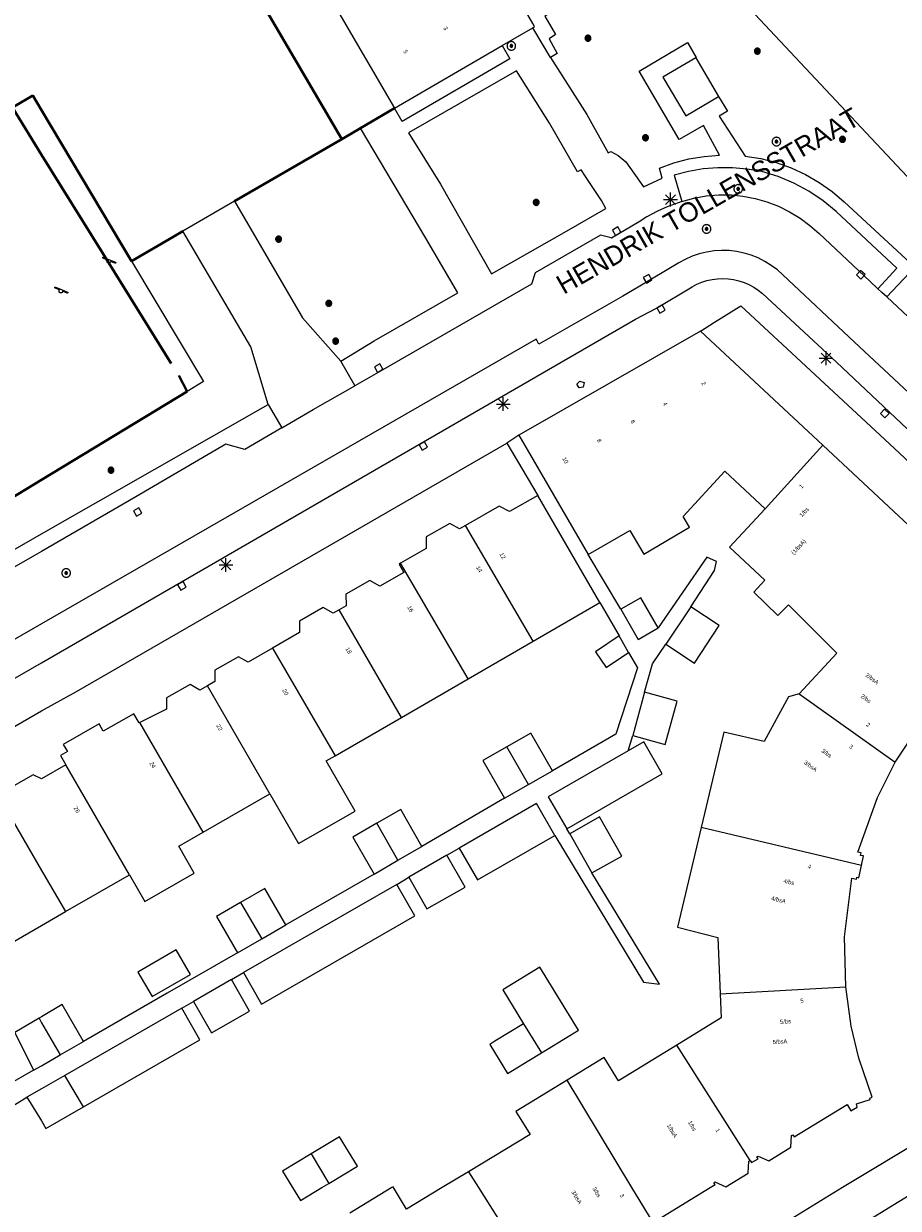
# Model space of a CAD drawing. Header units: metres. Extents: x 135779 to 137489, y 452643 to 455118.
# Tile 351 of 489: x 136499 to 136562, y 454599 to 454684. Entities that reach past the tile are written whole.
import ezdxf
from ezdxf.enums import TextEntityAlignment as Align

# ---------------------------------------------------------------- set-up
doc = ezdxf.new("R2010")
doc.units = ezdxf.units.M
doc.linetypes.add('DGN_Style_4', pattern=[89.853097, 44.898487, -22.449243, 0.056123, -22.449243])
for name, color, linetype, lineweight in [('KTop_BTD_Groenvoorziening', 62, 'Continuous', 13), ('KTop_BTD_Groenvoorziening_gras- en kruidachtigen', 62, 'Continuous', 13), ('KTop_BTD_Groenvoorziening_heesters', 62, 'Continuous', 13), ('KTop_NAR_Huisnummer (t)', 7, 'Continuous', 13), ('KTop_NAR_Huisnummer tijdelijk (t)', 7, 'Continuous', 13), ('KTop_ORL_Weg_Straatnaam (t)', 7, 'Continuous', 13), ('KTop_PAL_Lichtmast', 40, 'Continuous', 13), ('KTop_PND_Grondvlaksituatie van BAG-pand [tachy]', 1, 'Continuous', 13), ('KTop_PND_Pandscheiding', 40, 'Continuous', 13), ('KTop_PUT_Brandkraan of -put', 1, 'Continuous', 13), ('KTop_PUT_Inspectie- of rioolput', 15, 'Continuous', 13), ('KTop_PUT_Kolk', 15, 'Continuous', 13), ('KTop_SHD_Hek (l)', 15, 'DGN_Style_4', 40), ('KTop_STM_Speelvoorziening', 40, 'Continuous', 13), ('KTop_VGO_Boom', 92, 'Continuous', 13), ('KTop_WGD_Fietspad', 40, 'Continuous', 13), ('KTop_WGD_Rijbaan_Lokale weg', 251, 'Continuous', 13), ('KTop_WGD_Rijbaan_Lokale weg_toerit', 251, 'Continuous', 13), ('KTop_WGD_Voetpad', 251, 'Continuous', 13), ('KTop_WGI_Molgoot (l)', 40, 'Continuous', 13)]:
    doc.layers.add(name, color=color, linetype=linetype, lineweight=lineweight)
doc.styles.add('Style-ROVU', font='ROVU.shx')
doc.styles.add('Style-ROVUCURSIEF', font='ROVUCURSIEF.shx')

# ---------------------------------------------------------------- blocks, each defined once
blk = doc.blocks.new('PAL_Lichtmast')
at = {"layer": 'KTop_PAL_Lichtmast'}
for p, q in [((-0.354, -0.354), (0.354, 0.354)), ((0.354, -0.354), (-0.354, 0.354)), ((0, -0.5), (0, 0.5)), ((-0.5, 0), (0.5, 0))]:
    blk.add_line(p, q, dxfattribs=at)
blk = doc.blocks.new('PUT_Brandkraan_of_-put')
at = {"layer": 'KTop_PUT_Brandkraan of -put'}
for p, q in [((-0.25, 0.034), (0, 0.25)), ((-0.158, -0.25), (-0.25, 0.034)), ((0, 0.25), (0.25, 0.033)), ((0.25, 0.033), (0.158, -0.25)), ((0.158, -0.25), (-0.158, -0.25))]:
    blk.add_line(p, q, dxfattribs=at)
blk = doc.blocks.new('PUT_Inspectie-_of_rioolput')
at = {"layer": 'KTop_PUT_Inspectie- of rioolput', "flags": 128}
for points in [[(0.31, 0), (0.308, 0.032), (0.303, 0.064), (0.294, 0.095), (0.283, 0.126), (0.268, 0.155), (0.25, 0.182), (0.23, 0.207), (0.207, 0.23), (0.182, 0.25), (0.154, 0.268), (0.126, 0.283), (0.095, 0.294), (0.064, 0.303), (0.032, 0.308), (0, 0.309), (-0.032, 0.308), (-0.064, 0.303), (-0.096, 0.294), (-0.126, 0.283), (-0.155, 0.268), (-0.182, 0.25), (-0.207, 0.23), (-0.23, 0.207), (-0.25, 0.182), (-0.268, 0.154), (-0.283, 0.126), (-0.294, 0.095), (-0.303, 0.064), (-0.308, 0.032), (-0.309, 0), (-0.308, -0.032), (-0.303, -0.064), (-0.294, -0.096), (-0.283, -0.126), (-0.268, -0.155), (-0.25, -0.182), (-0.23, -0.207), (-0.207, -0.23), (-0.182, -0.25), (-0.155, -0.268), (-0.126, -0.283), (-0.096, -0.294), (-0.064, -0.303), (-0.032, -0.308), (0, -0.309), (0.032, -0.308), (0.064, -0.303), (0.095, -0.294), (0.126, -0.283), (0.155, -0.268), (0.182, -0.25), (0.207, -0.23), (0.23, -0.207), (0.25, -0.182), (0.268, -0.155), (0.283, -0.126), (0.294, -0.096), (0.303, -0.064), (0.308, -0.032), (0.31, 0)], [(0.095, 0), (0.094, 0.009), (0.092, 0.019), (0.09, 0.029), (0.086, 0.038), (0.082, 0.047), (0.076, 0.055), (0.07, 0.063), (0.063, 0.07), (0.055, 0.076), (0.047, 0.082), (0.038, 0.086), (0.029, 0.09), (0.019, 0.092), (0.009, 0.094), (0, 0.094), (-0.01, 0.094), (-0.02, 0.092), (-0.029, 0.09), (-0.039, 0.086), (-0.048, 0.082), (-0.056, 0.076), (-0.064, 0.07), (-0.071, 0.063), (-0.077, 0.055), (-0.082, 0.047), (-0.087, 0.038), (-0.09, 0.029), (-0.093, 0.019), (-0.094, 0.009), (-0.095, 0), (-0.094, -0.01), (-0.093, -0.02), (-0.09, -0.029), (-0.087, -0.039), (-0.082, -0.048), (-0.077, -0.056), (-0.071, -0.064), (-0.064, -0.071), (-0.056, -0.077), (-0.047, -0.082), (-0.039, -0.087), (-0.029, -0.09), (-0.02, -0.093), (-0.01, -0.094), (0, -0.095), (0.009, -0.094), (0.019, -0.093), (0.029, -0.09), (0.038, -0.087), (0.047, -0.082), (0.055, -0.077), (0.063, -0.071), (0.07, -0.064), (0.076, -0.056), (0.082, -0.047), (0.086, -0.039), (0.09, -0.029), (0.092, -0.02), (0.094, -0.01), (0.095, 0)], [(0.035, 0), (0.034, 0.003), (0.034, 0.007), (0.033, 0.01), (0.031, 0.014), (0.03, 0.017), (0.028, 0.02), (0.026, 0.023), (0.023, 0.026), (0.02, 0.028), (0.017, 0.03), (0.014, 0.031), (0.01, 0.033), (0.007, 0.034), (0.003, 0.034), (0, 0.034), (-0.004, 0.034), (-0.007, 0.034), (-0.011, 0.033), (-0.014, 0.031), (-0.018, 0.03), (-0.021, 0.028), (-0.023, 0.026), (-0.026, 0.023), (-0.028, 0.02), (-0.03, 0.017), (-0.032, 0.014), (-0.033, 0.01), (-0.034, 0.007), (-0.035, 0.003), (-0.035, 0), (-0.035, -0.004), (-0.034, -0.007), (-0.033, -0.011), (-0.032, -0.014), (-0.03, -0.018), (-0.028, -0.021), (-0.026, -0.023), (-0.023, -0.026), (-0.021, -0.028), (-0.017, -0.03), (-0.014, -0.032), (-0.011, -0.033), (-0.007, -0.034), (-0.004, -0.035), (0, -0.035), (0.003, -0.035), (0.007, -0.034), (0.01, -0.033), (0.014, -0.032), (0.017, -0.03), (0.02, -0.028), (0.023, -0.026), (0.026, -0.023), (0.028, -0.021), (0.03, -0.017), (0.031, -0.014), (0.033, -0.011), (0.034, -0.007), (0.034, -0.004), (0.035, 0)], [(0.01, 0.02), (0.007, 0.02), (0.005, 0.021), (0.003, 0.022), (0.001, 0.022), (-0.001, 0.022), (-0.004, 0.022), (-0.006, 0.021), (-0.008, 0.02), (-0.01, 0.019), (-0.012, 0.018), (-0.014, 0.017), (-0.016, 0.015), (-0.017, 0.013), (-0.019, 0.012), (-0.02, 0.009), (-0.021, 0.007), (-0.022, 0.005), (-0.022, 0.003), (-0.022, 0.001), (-0.022, -0.001), (-0.022, -0.004), (-0.022, -0.006), (-0.021, -0.008), (-0.02, -0.01), (-0.019, -0.012), (-0.017, -0.014), (-0.016, -0.016), (-0.014, -0.017), (-0.012, -0.019), (-0.01, -0.02), (-0.008, -0.021), (-0.006, -0.022), (-0.003, -0.022), (-0.001, -0.022), (0.001, -0.022), (0.003, -0.022), (0.005, -0.022), (0.008, -0.021), (0.01, -0.02), (0.012, -0.019), (0.014, -0.017), (0.015, -0.016), (0.017, -0.014), (0.018, -0.012), (0.02, -0.01), (0.02, -0.008), (0.021, -0.006), (0.022, -0.003), (0.022, -0.001), (0.022, 0.001), (0.022, 0.003), (0.021, 0.005), (0.02, 0.008), (0.019, 0.01), (0.018, 0.012), (0.017, 0.014), (0.015, 0.015), (0.013, 0.017), (0.012, 0.018), (0.01, 0.02)]]:
    blk.add_lwpolyline(points, dxfattribs=at)
blk = doc.blocks.new('PUT_Kolk')
at = {"layer": 'KTop_PUT_Kolk', "flags": 128}
blk.add_lwpolyline([(0.225, -0.225), (0.225, 0.225), (-0.225, 0.225), (-0.225, -0.225), (0.225, -0.225)], dxfattribs=at)
blk = doc.blocks.new('STM_Speelvoorziening')
at = {"layer": 'KTop_STM_Speelvoorziening'}
for p, q in [((-0.456, 0.218), (-0.455, 0.222)), ((-0.456, 0.214), (-0.456, 0.218)), ((-0.456, 0.21), (-0.456, 0.214)), ((-0.455, 0.206), (-0.456, 0.21)), ((-0.455, 0.222), (-0.454, 0.226)), ((-0.454, 0.202), (-0.455, 0.206)), ((-0.454, 0.226), (-0.453, 0.23)), ((-0.453, 0.198), (-0.454, 0.202)), ((-0.453, 0.23), (-0.451, 0.234)), ((-0.451, 0.194), (-0.453, 0.198)), ((-0.451, 0.234), (-0.449, 0.237)), ((-0.449, 0.19), (-0.451, 0.194)), ((-0.449, 0.237), (-0.446, 0.24)), ((-0.446, 0.187), (-0.449, 0.19)), ((-0.446, 0.24), (-0.443, 0.243)), ((-0.443, 0.184), (-0.446, 0.187)), ((-0.443, 0.243), (-0.44, 0.246)), ((-0.44, 0.182), (-0.443, 0.184)), ((-0.44, 0.246), (-0.436, 0.248)), ((-0.436, 0.179), (-0.44, 0.182)), ((-0.436, 0.248), (-0.433, 0.25)), ((-0.433, 0.178), (-0.436, 0.179)), ((-0.433, 0.25), (-0.429, 0.251)), ((-0.109, 0.044), (-0.433, 0.178)), ((-0.429, 0.251), (-0.425, 0.253)), ((-0.425, 0.253), (-0.421, 0.253)), ((-0.421, 0.253), (-0.417, 0.253)), ((-0.417, 0.253), (-0.412, 0.253)), ((-0.412, 0.253), (-0.408, 0.253)), ((-0.408, 0.253), (-0.404, 0.251)), ((-0.404, 0.251), (-0.402, 0.251)), ((-0.402, 0.251), (0.031, 0.072)), ((-0.14, -0.007), (-0.135, 0.006)), ((-0.135, 0.006), (-0.129, 0.018)), ((-0.129, 0.018), (-0.122, 0.029)), ((-0.122, 0.029), (-0.114, 0.04)), ((-0.114, 0.04), (-0.109, 0.044)), ((0.031, 0.072), (0.464, -0.106)), ((-0.146, -0.033), (-0.144, -0.02)), ((-0.146, -0.047), (-0.146, -0.033)), ((-0.146, -0.06), (-0.146, -0.047)), ((-0.144, -0.073), (-0.146, -0.06)), ((-0.144, -0.02), (-0.14, -0.007)), ((-0.14, -0.086), (-0.144, -0.073)), ((-0.135, -0.099), (-0.14, -0.086)), ((-0.129, -0.111), (-0.135, -0.099)), ((-0.122, -0.122), (-0.129, -0.111)), ((-0.114, -0.133), (-0.122, -0.122)), ((-0.104, -0.143), (-0.114, -0.133)), ((-0.093, -0.151), (-0.104, -0.143)), ((-0.082, -0.158), (-0.093, -0.151)), ((-0.07, -0.164), (-0.082, -0.158)), ((-0.057, -0.169), (-0.07, -0.164)), ((-0.044, -0.172), (-0.057, -0.169)), ((-0.031, -0.174), (-0.044, -0.172)), ((-0.017, -0.175), (-0.031, -0.174)), ((-0.004, -0.174), (-0.017, -0.175)), ((0.009, -0.172), (-0.004, -0.174)), ((0.022, -0.169), (0.009, -0.172)), ((0.035, -0.164), (0.022, -0.169)), ((0.047, -0.158), (0.035, -0.164)), ((0.058, -0.151), (0.047, -0.158)), ((0.069, -0.143), (0.058, -0.151)), ((0.078, -0.133), (0.069, -0.143)), ((0.086, -0.122), (0.078, -0.133)), ((0.094, -0.111), (0.086, -0.122)), ((0.1, -0.099), (0.094, -0.111)), ((0.105, -0.086), (0.1, -0.099)), ((0.108, -0.073), (0.105, -0.086)), ((0.11, -0.06), (0.108, -0.073)), ((0.112, -0.046), (0.11, -0.06)), ((0.434, -0.179), (0.112, -0.046)), ((0.439, -0.18), (0.434, -0.179)), ((0.443, -0.181), (0.439, -0.18)), ((0.447, -0.181), (0.443, -0.181)), ((0.451, -0.181), (0.447, -0.181)), ((0.455, -0.18), (0.451, -0.181)), ((0.459, -0.179), (0.455, -0.18)), ((0.463, -0.178), (0.459, -0.179)), ((0.467, -0.176), (0.463, -0.178)), ((0.464, -0.106), (0.467, -0.107)), ((0.467, -0.107), (0.47, -0.11)), ((0.47, -0.174), (0.467, -0.176)), ((0.47, -0.11), (0.474, -0.112)), ((0.474, -0.171), (0.47, -0.174)), ((0.474, -0.112), (0.477, -0.115)), ((0.477, -0.168), (0.474, -0.171)), ((0.477, -0.115), (0.479, -0.118)), ((0.479, -0.165), (0.477, -0.168)), ((0.479, -0.118), (0.481, -0.122)), ((0.481, -0.161), (0.479, -0.165)), ((0.481, -0.122), (0.483, -0.125)), ((0.483, -0.158), (0.481, -0.161)), ((0.483, -0.125), (0.485, -0.129)), ((0.485, -0.154), (0.483, -0.158)), ((0.485, -0.129), (0.486, -0.133)), ((0.486, -0.15), (0.485, -0.154)), ((0.486, -0.133), (0.486, -0.138)), ((0.486, -0.138), (0.487, -0.142)), ((0.487, -0.142), (0.486, -0.146)), ((0.486, -0.146), (0.486, -0.15))]:
    blk.add_line(p, q, dxfattribs=at)
blk = doc.blocks.new('VGO_Boom')
at = {"layer": 'KTop_VGO_Boom', "flags": 128}
for points in [[(0.215, 0), (0.214, 0.022), (0.21, 0.045), (0.204, 0.066), (0.196, 0.087), (0.186, 0.108), (0.174, 0.126), (0.16, 0.144), (0.144, 0.16), (0.126, 0.174), (0.107, 0.186), (0.087, 0.196), (0.066, 0.204), (0.045, 0.21), (0.022, 0.214), (-0.001, 0.215), (-0.023, 0.214), (-0.045, 0.21), (-0.067, 0.204), (-0.088, 0.196), (-0.108, 0.186), (-0.127, 0.174), (-0.144, 0.16), (-0.16, 0.144), (-0.174, 0.126), (-0.187, 0.107), (-0.197, 0.087), (-0.205, 0.066), (-0.211, 0.045), (-0.214, 0.022), (-0.215, -0.001), (-0.214, -0.023), (-0.211, -0.045), (-0.205, -0.067), (-0.197, -0.088), (-0.187, -0.108), (-0.174, -0.127), (-0.16, -0.144), (-0.144, -0.16), (-0.127, -0.174), (-0.108, -0.187), (-0.088, -0.197), (-0.067, -0.205), (-0.045, -0.211), (-0.023, -0.214), (0, -0.215), (0.022, -0.214), (0.045, -0.211), (0.066, -0.205), (0.087, -0.197), (0.108, -0.187), (0.126, -0.174), (0.144, -0.16), (0.16, -0.144), (0.174, -0.127), (0.186, -0.108), (0.196, -0.088), (0.204, -0.067), (0.21, -0.045), (0.214, -0.023), (0.215, -0.001)], [(0.155, 0), (0.154, 0.016), (0.152, 0.032), (0.147, 0.048), (0.142, 0.063), (0.134, 0.078), (0.125, 0.091), (0.115, 0.104), (0.104, 0.115), (0.091, 0.125), (0.077, 0.134), (0.063, 0.142), (0.048, 0.147), (0.032, 0.152), (0.016, 0.154), (-0.001, 0.155), (-0.017, 0.154), (-0.033, 0.152), (-0.048, 0.147), (-0.064, 0.142), (-0.078, 0.134), (-0.092, 0.125), (-0.104, 0.115), (-0.116, 0.104), (-0.126, 0.091), (-0.135, 0.077), (-0.142, 0.063), (-0.148, 0.048), (-0.152, 0.032), (-0.155, 0.016), (-0.155, -0.001), (-0.155, -0.017), (-0.152, -0.033), (-0.148, -0.048), (-0.142, -0.064), (-0.135, -0.078), (-0.126, -0.092), (-0.116, -0.104), (-0.104, -0.116), (-0.092, -0.126), (-0.078, -0.135), (-0.064, -0.142), (-0.048, -0.148), (-0.033, -0.152), (-0.017, -0.155), (0, -0.155), (0.016, -0.155), (0.032, -0.152), (0.048, -0.148), (0.063, -0.142), (0.078, -0.135), (0.091, -0.126), (0.104, -0.116), (0.115, -0.104), (0.125, -0.092), (0.134, -0.078), (0.142, -0.064), (0.147, -0.048), (0.152, -0.033), (0.154, -0.017), (0.155, -0.001)], [(0.095, 0), (0.094, 0.01), (0.093, 0.02), (0.09, 0.029), (0.087, 0.039), (0.082, 0.048), (0.077, 0.056), (0.071, 0.064), (0.064, 0.071), (0.056, 0.077), (0.047, 0.082), (0.039, 0.087), (0.029, 0.09), (0.02, 0.093), (0.01, 0.094), (-0.001, 0.095), (-0.01, 0.094), (-0.02, 0.093), (-0.03, 0.09), (-0.039, 0.087), (-0.048, 0.082), (-0.056, 0.077), (-0.064, 0.071), (-0.071, 0.064), (-0.077, 0.056), (-0.083, 0.047), (-0.087, 0.039), (-0.091, 0.029), (-0.093, 0.02), (-0.095, 0.01), (-0.095, -0.001), (-0.095, -0.01), (-0.093, -0.02), (-0.091, -0.03), (-0.087, -0.039), (-0.083, -0.048), (-0.077, -0.056), (-0.071, -0.064), (-0.064, -0.071), (-0.056, -0.077), (-0.048, -0.083), (-0.039, -0.087), (-0.03, -0.091), (-0.02, -0.093), (-0.01, -0.095), (0, -0.095), (0.01, -0.095), (0.02, -0.093), (0.029, -0.091), (0.039, -0.087), (0.048, -0.083), (0.056, -0.077), (0.064, -0.071), (0.071, -0.064), (0.077, -0.056), (0.082, -0.048), (0.087, -0.039), (0.09, -0.03), (0.093, -0.02), (0.094, -0.01), (0.095, -0.001)], [(0.035, 0), (0.035, 0.004), (0.034, 0.007), (0.033, 0.011), (0.032, 0.014), (0.03, 0.018), (0.028, 0.021), (0.026, 0.023), (0.023, 0.026), (0.021, 0.028), (0.017, 0.03), (0.014, 0.032), (0.011, 0.033), (0.007, 0.034), (0.004, 0.035), (-0.001, 0.035), (-0.004, 0.035), (-0.008, 0.034), (-0.011, 0.033), (-0.015, 0.032), (-0.018, 0.03), (-0.021, 0.028), (-0.024, 0.026), (-0.027, 0.023), (-0.029, 0.021), (-0.031, 0.017), (-0.032, 0.014), (-0.034, 0.011), (-0.035, 0.007), (-0.035, 0.004), (-0.035, -0.001), (-0.035, -0.004), (-0.035, -0.008), (-0.034, -0.011), (-0.032, -0.015), (-0.031, -0.018), (-0.029, -0.021), (-0.027, -0.024), (-0.024, -0.027), (-0.021, -0.029), (-0.018, -0.031), (-0.015, -0.032), (-0.011, -0.034), (-0.008, -0.035), (-0.004, -0.035), (0, -0.035), (0.004, -0.035), (0.007, -0.035), (0.011, -0.034), (0.014, -0.032), (0.018, -0.031), (0.021, -0.029), (0.023, -0.027), (0.026, -0.024), (0.028, -0.021), (0.03, -0.018), (0.032, -0.015), (0.033, -0.011), (0.034, -0.008), (0.035, -0.004), (0.035, 0)]]:
    blk.add_lwpolyline(points, dxfattribs=at)

msp = doc.modelspace()

# ---------------------------------------------------------------- linework, layer by layer
at = {"layer": 'KTop_BTD_Groenvoorziening', "flags": 128}
for points in [[(136545.696, 454690.209), (136536.415, 454684.758), (136537.188, 454683.419), (136536.711, 454683.124), (136537.29, 454682.063), (136536.813, 454681.768)], [(136591.944, 454644.902), (136580.884, 454650.745), (136568.146, 454663.469), (136565.9, 454669.651), (136551.6, 454684.908), (136548.871, 454687.816)]]:
    msp.add_lwpolyline(points, dxfattribs=at)
at = {"layer": 'KTop_BTD_Groenvoorziening_gras- en kruidachtigen', "flags": 128}
for points in [[(136506.512, 454667.035), (136500, 454677.954), (136499.37, 454679.01), (136497.879, 454678.145), (136470.093, 454662.032)], [(136523.059, 454676.659), (136522.419, 454676.267), (136521.727, 454675.866), (136513.961, 454671.369)], [(136506.512, 454667.035), (136511.71, 454658.32), (136510.525, 454657.6), (136500, 454651.209), (136482.668, 454640.683)]]:
    msp.add_lwpolyline(points, dxfattribs=at)
at = {"layer": 'KTop_BTD_Groenvoorziening_heesters', "flags": 128}
msp.add_lwpolyline([(136510.223, 454669.19), (136509.572, 454668.818), (136506.512, 454667.035)], dxfattribs=at)
at = {"layer": 'KTop_PND_Grondvlaksituatie van BAG-pand [tachy]', "flags": 128}
for points in [[(136535.548, 454683.906), (136535.67, 454684.008), (136535.546, 454684.223), (136531.401, 454691.419), (136521.161, 454685.578), (136525.522, 454678.091)], [(136533.32, 454682.626), (136535.548, 454683.906)], [(136525.522, 454678.091), (136533.32, 454682.626)], [(136547.331, 454681.745), (136544.955, 454680.346), (136546.608, 454677.539), (136548.984, 454678.938)], [(136547.331, 454681.745), (136548.984, 454678.938)], [(136547.677, 454661.975), (136534.533, 454654.431)], [(136556.525, 454653.721), (136547.677, 454661.975)], [(136534.533, 454654.431), (136539.544, 454645.806)], [(136561.759, 454630.784), (136563.831, 454633.897), (136566.192, 454636.507), (136565.997, 454637.367), (136569.771, 454641.366), (136564.205, 454646.557), (136564.356, 454646.718), (136564.202, 454646.862), (136564.263, 454646.927), (136563.101, 454648.012), (136563.039, 454647.946), (136562.9, 454648.076), (136562.75, 454647.915), (136556.525, 454653.721)], [(136539.544, 454645.806), (136542.549, 454647.548), (136543.57, 454645.836), (136546.87, 454647.782), (136546.413, 454648.569), (136549.439, 454651.83), (136552.353, 454649.118)], [(136535.909, 454650.077), (136533.853, 454648.917), (136533.095, 454649.301), (136530.679, 454647.908)], [(136540.392, 454642.342), (136535.909, 454650.077)], [(136552.353, 454649.118), (136549.779, 454646.329), (136552.338, 454643.947), (136551.531, 454643.073), (136553.277, 454641.397), (136554.044, 454642.164), (136557.537, 454638.664), (136554.8, 454635.723)], [(136530.679, 454647.908), (136530.245, 454647.658), (136529.542, 454648.046), (136527.817, 454647.075), (136527.825, 454646.251), (136525.957, 454645.177)], [(136525.957, 454645.177), (136525.857, 454645.119), (136526.194, 454644.506), (136524.459, 454643.511), (136523.755, 454643.921), (136522.015, 454642.935), (136522.028, 454642.102), (136521.515, 454641.808)], [(136544.617, 454640.499), (136543.352, 454642.682), (136541.904, 454641.843)], [(136521.515, 454641.808), (136521.083, 454641.56), (136520.376, 454641.974), (136518.659, 454640.99), (136518.664, 454640.17), (136516.702, 454639.032)], [(136535.554, 454639.54), (136540.392, 454642.342)], [(136541.904, 454641.843), (136543.169, 454639.66), (136544.617, 454640.499)], [(136545.174, 454639.32), (136547.231, 454637.957), (136549.028, 454640.671), (136546.972, 454642.033)], [(136546.972, 454642.033), (136545.174, 454639.32)], [(136530.853, 454636.817), (136535.554, 454639.54)], [(136541.777, 454639.934), (136540.074, 454638.768), (136540.858, 454637.624), (136542.471, 454638.729)], [(136542.471, 454638.729), (136541.777, 454639.934)], [(136516.702, 454639.032), (136514.954, 454638.017), (136514.252, 454638.404), (136512.532, 454637.442), (136512.533, 454636.631), (136511.99, 454636.312)], [(136526.031, 454634.024), (136530.853, 454636.817)], [(136511.99, 454636.312), (136511.455, 454635.999), (136510.74, 454636.408), (136509.041, 454635.441), (136509.042, 454634.618), (136507.096, 454633.655)], [(136542.768, 454632.711), (136545.125, 454632.068), (136545.981, 454635.205), (136543.624, 454635.848)], [(136543.624, 454635.848), (136542.768, 454632.711)], [(136554.8, 454635.723), (136554.044, 454635.505), (136552.282, 454632.29), (136549.353, 454632.965), (136547.713, 454626.064)], [(136507.096, 454633.655), (136507.047, 454633.631), (136506.671, 454634.286), (136504.458, 454633.021), (136504.158, 454633.549), (136501.548, 454632.066), (136501.868, 454631.553), (136501.371, 454631.264), (136501.745, 454630.602)], [(136521.236, 454631.246), (136526.031, 454634.024)], [(136536.956, 454630.161), (136535.386, 454632.889), (136533.656, 454631.893)], [(136533.656, 454631.893), (136531.927, 454630.898), (136533.497, 454628.17)], [(136542.449, 454631.613), (136536.659, 454628.275), (136537.996, 454625.956)], [(136537.996, 454625.956), (136544.907, 454629.94), (136543.57, 454632.259), (136542.449, 454631.613)], [(136516.514, 454628.499), (136518.587, 454624.889), (136522.694, 454627.246), (136520.592, 454630.873), (136521.236, 454631.246)], [(136559.326, 454623.297), (136559.476, 454623.995), (136559.257, 454624.04), (136559.297, 454624.233), (136559.067, 454624.279), (136560.488, 454628.229), (136561.759, 454630.784)], [(136501.745, 454630.602), (136500, 454629.575), (136499.391, 454629.865), (136497.652, 454628.88), (136497.733, 454628.048), (136497.219, 454627.752)], [(136535.226, 454629.166), (136536.956, 454630.161)], [(136533.497, 454628.17), (136535.226, 454629.166)], [(136511.693, 454625.717), (136516.514, 454628.499)], [(136527.514, 454624.681), (136525.978, 454627.353), (136524.246, 454626.358)], [(136537.124, 454625.477), (136535.797, 454627.784), (136530.211, 454624.569)], [(136524.246, 454626.358), (136522.513, 454625.362), (136524.049, 454622.69)], [(136539.818, 454622.766), (136541.973, 454623.993), (136540.361, 454626.824), (136538.206, 454625.597)], [(136506.346, 454622.629), (136507.463, 454620.699), (136511.032, 454622.746), (136509.925, 454624.696), (136511.693, 454625.717)], [(136530.211, 454624.569), (136531.538, 454622.263), (136537.124, 454625.477)], [(136538.206, 454625.597), (136539.818, 454622.766)], [(136547.713, 454626.064), (136545.997, 454618.839), (136548.926, 454618.108), (136549.101, 454614.015)], [(136525.782, 454623.686), (136527.514, 454624.681)], [(136529.314, 454624.046), (136526.563, 454622.465)], [(136526.563, 454622.465), (136527.882, 454620.17), (136530.633, 454621.751), (136529.314, 454624.046)], [(136524.049, 454622.69), (136525.782, 454623.686)], [(136558.184, 454614.532), (136558.086, 454618.136), (136558.62, 454622.388), (136558.958, 454622.307), (136558.985, 454622.456), (136559.138, 454622.423), (136559.326, 454623.297)], [(136501.722, 454619.97), (136506.346, 454622.629)], [(136517.673, 454619.005), (136516.145, 454621.648), (136514.394, 454620.636)], [(136525.695, 454621.943), (136514.601, 454615.566)], [(136514.601, 454615.566), (136515.916, 454613.278), (136527.01, 454619.655), (136525.695, 454621.943)], [(136514.394, 454620.636), (136512.642, 454619.623), (136514.17, 454616.98)], [(136496.922, 454617.198), (136500, 454618.978), (136501.722, 454619.97)], [(136515.922, 454617.993), (136517.673, 454619.005)], [(136514.17, 454616.98), (136515.922, 454617.993)], [(136509.734, 454617.209), (136506.97, 454615.598), (136508.007, 454613.82), (136510.77, 454615.431), (136509.734, 454617.209)], [(136536.157, 454609.743), (136538.229, 454611.012), (136538.842, 454611.387), (136536.047, 454615.95), (136533.366, 454614.312), (136534.866, 454611.856)], [(136513.742, 454615.05), (136510.976, 454613.46)], [(136510.976, 454613.46), (136512.281, 454611.19), (136515.047, 454612.78), (136513.742, 454615.05)], [(136551.261, 454601.955), (136551.352, 454601.812), (136551.849, 454602.089), (136551.76, 454602.237), (136551.837, 454602.284), (136552.615, 454601.948), (136554.211, 454602.917), (136554.267, 454603.775), (136554.352, 454603.828), (136554.44, 454603.683), (136558.28, 454606.009), (136558.555, 454605.555), (136559.008, 454605.829), (136558.954, 454606.063), (136559.954, 454606.375), (136559.922, 454606.469), (136560.099, 454606.538), (136559.127, 454609.366), (136558.578, 454611.685), (136558.184, 454614.532)], [(136549.101, 454614.015), (136549.175, 454612.292), (136545.958, 454610.319)], [(136503.036, 454610.569), (136501.493, 454613.242), (136500, 454612.366), (136499.808, 454612.253)], [(136510.133, 454612.983), (136501.675, 454608.117)], [(136503.017, 454605.839), (136511.451, 454610.691), (136510.133, 454612.983)], [(136499.808, 454612.253), (136498.068, 454611.232), (136499.414, 454608.509)], [(136534.866, 454611.856), (136532.797, 454610.591), (136532.426, 454610.367), (136533.705, 454608.254), (136534.076, 454608.478), (136535.244, 454609.189), (136536.157, 454609.743)], [(136501.349, 454609.597), (136503.036, 454610.569)], [(136545.958, 454610.319), (136541.747, 454607.736), (136540.707, 454609.427), (136538.025, 454607.784)], [(136499.414, 454608.509), (136500, 454608.82), (136501.349, 454609.597)], [(136501.675, 454608.117), (136500, 454607.153), (136498.937, 454606.541)], [(136538.025, 454607.784), (136534.32, 454605.516), (136535.345, 454603.84), (136530.876, 454601.15)], [(136498.937, 454606.541), (136500, 454604.822), (136500.31, 454604.282), (136503.017, 454605.839)], [(136520.785, 454600.31), (136522.847, 454601.557), (136521.561, 454603.683), (136519.5, 454602.437)], [(136519.5, 454602.437), (136517.438, 454601.191), (136518.159, 454600), (136518.724, 454599.064), (136520.272, 454600), (136520.785, 454600.31)], [(136544.238, 454597.466), (136548.361, 454600), (136548.722, 454600.222), (136548.644, 454600.357), (136548.716, 454600.411), (136549.5, 454600.057), (136551.127, 454601.046), (136551.179, 454601.904), (136551.261, 454601.955)], [(136530.876, 454601.15), (136528.972, 454600), (136526.403, 454598.448), (136525.46, 454600), (136525.428, 454600.053), (136525.341, 454600), (136522.291, 454598.145)]]:
    msp.add_lwpolyline(points, dxfattribs=at)
at = {"layer": 'KTop_PND_Pandscheiding', "flags": 128}
for points in [[(136556.525, 454653.721), (136552.353, 454649.118)], [(136535.554, 454639.54), (136530.679, 454647.908)], [(136530.853, 454636.817), (136525.957, 454645.177)], [(136526.031, 454634.024), (136521.515, 454641.808)], [(136516.702, 454639.032), (136521.236, 454631.246)], [(136516.514, 454628.499), (136511.99, 454636.312)], [(136554.8, 454635.723), (136561.759, 454630.784)], [(136511.693, 454625.717), (136507.096, 454633.655)], [(136535.226, 454629.166), (136533.656, 454631.893)], [(136506.346, 454622.629), (136501.745, 454630.602)], [(136497.219, 454627.752), (136500, 454622.946), (136501.722, 454619.97)], [(136525.782, 454623.686), (136524.246, 454626.358)], [(136559.326, 454623.297), (136547.713, 454626.064)], [(136514.394, 454620.636), (136515.922, 454617.993)], [(136549.101, 454614.015), (136558.184, 454614.532)], [(136499.808, 454612.253), (136500, 454611.921), (136501.349, 454609.597)], [(136534.866, 454611.856), (136536.157, 454609.743)], [(136551.261, 454601.955), (136545.958, 454610.319)], [(136503.017, 454605.839), (136501.675, 454608.117)], [(136544.238, 454597.466), (136542.712, 454600), (136538.025, 454607.784)], [(136519.5, 454602.437), (136520.785, 454600.31)], [(136530.876, 454601.15), (136531.603, 454600), (136536.291, 454592.58)]]:
    msp.add_lwpolyline(points, dxfattribs=at)
at = {"layer": 'KTop_SHD_Hek (l)', "flags": 128}
for points in [[(136521.727, 454675.866), (136511.919, 454692.568), (136523.674, 454699.46), (136526.598, 454701.652)], [(136470.093, 454662.032), (136499.37, 454679.01), (136500, 454677.954)], [(136500, 454674.726), (136497.879, 454678.145)], [(136506.512, 454667.035), (136500, 454677.954)], [(136525.522, 454678.091), (136523.059, 454676.659)], [(136521.727, 454675.866), (136522.419, 454676.267), (136523.059, 454676.659)], [(136521.727, 454675.866), (136513.961, 454671.369)], [(136504.399, 454667.633), (136500, 454674.724)], [(136506.512, 454667.035), (136509.572, 454668.818), (136510.223, 454669.19)], [(136509.368, 454659.623), (136504.399, 454667.633)], [(136510.525, 454657.6), (136509.92, 454658.749)], [(136500, 454651.209), (136510.525, 454657.6)], [(136500, 454651.209), (136482.668, 454640.683)]]:
    msp.add_lwpolyline(points, dxfattribs=at)
at = {"layer": 'KTop_WGD_Fietspad', "flags": 128}
msp.add_lwpolyline([(136568.623, 454603.33), (136567.151, 454602.174), (136565.313, 454600.944), (136563.719, 454600), (136546.51, 454589.45), (136518.37, 454572.2), (136500, 454560.974), (136484.97, 454551.79), (136479.555, 454548.492)], dxfattribs=at)
at = {"layer": 'KTop_WGD_Rijbaan_Lokale weg', "flags": 128}
for points in [[(136546.314, 454671.345), (136547.194, 454671.586), (136548.092, 454671.746), (136549.001, 454671.824), (136549.914, 454671.82), (136550.329, 454671.781), (136550.741, 454671.74), (136551.618, 454671.572), (136552.477, 454671.326), (136553.31, 454671.005), (136554.111, 454670.61), (136554.873, 454670.146), (136555.591, 454669.614), (136556.258, 454669.021), (136559.918, 454665.594), (136560.513, 454665.032)], [(136546.314, 454671.345), (136545.265, 454670.969), (136545.258, 454670.966), (136544.552, 454670.641), (136543.792, 454670.231), (136543.234, 454669.885), (136541.233, 454668.702), (136541.206, 454668.709), (136540.431, 454668.903), (136535.697, 454666.191), (136535.439, 454665.366), (136524.513, 454659.074), (136522.671, 454658.023)], [(136565.961, 454654.521), (136558.821, 454661.165), (136553.638, 454666.034), (136553.233, 454666.399), (136552.797, 454666.727), (136552.335, 454667.015), (136551.848, 454667.261), (136551.342, 454667.462), (136550.82, 454667.619), (136550.286, 454667.729), (136549.744, 454667.791), (136549.199, 454667.805), (136548.655, 454667.771), (136548.116, 454667.688), (136547.88, 454667.63), (136547.587, 454667.559), (136547.071, 454667.383), (136546.572, 454667.163), (136546.095, 454666.899), (136543.161, 454665.14), (136542.041, 454664.506), (136535.98, 454661.03), (136535.82, 454661.31), (136535.779, 454661.381), (136500, 454640.787), (136456.326, 454615.649)], [(136561.151, 454664.445), (136560.8, 454664.768), (136560.513, 454665.032)], [(136561.151, 454664.445), (136568.445, 454657.633)], [(136517.367, 454654.965), (136519.651, 454656.299), (136522.671, 454658.023)], [(136517.367, 454654.965), (136514.71, 454653.413), (136513.315, 454653.779), (136506.808, 454649.978), (136500, 454646.03), (136499.489, 454645.734), (136474.274, 454631.287), (136473.896, 454629.895), (136465.715, 454625.208), (136461.63, 454622.85), (136454.538, 454618.771)]]:
    msp.add_lwpolyline(points, dxfattribs=at)
at = {"layer": 'KTop_WGD_Rijbaan_Lokale weg_toerit', "flags": 128}
for points in [[(136513.961, 454671.369), (136510.223, 454669.19)], [(136513.961, 454671.369), (136518.863, 454662.941), (136521.653, 454659.795)], [(136516.388, 454656.666), (136515.129, 454660.825), (136510.223, 454669.19)]]:
    msp.add_lwpolyline(points, dxfattribs=at)
at = {"layer": 'KTop_WGD_Voetpad', "flags": 128}
for points in [[(136536.813, 454681.768), (136535.548, 454683.906)], [(136533.32, 454682.626), (136533.873, 454681.677), (136526.089, 454677.126), (136525.522, 454678.091)], [(136536.813, 454681.768), (136539.436, 454677.634), (136540.986, 454674.874), (136541.173, 454674.97), (136541.722, 454674.681), (136542.275, 454674.221), (136543.54, 454672.42), (136544.91, 454673.043), (136544.695, 454673.748), (136545.746, 454674.135), (136546.828, 454674.424), (136547.932, 454674.614), (136549.048, 454674.703), (136547.881, 454676.848), (136546.14, 454675.834), (136543.229, 454680.78), (136546.729, 454682.841), (136547.369, 454681.768), (136547.331, 454681.745)], [(136532.555, 454666.113), (136538.156, 454669.297), (136540.828, 454670.852), (136540.514, 454671.43), (136539.34, 454673.15), (136539.045, 454673.642), (136538.772, 454673.498), (136536.735, 454677.023), (136534.355, 454680.808), (136526.551, 454676.323), (136528.857, 454672.598), (136532.555, 454666.113)], [(136548.984, 454678.938), (136549.626, 454677.873), (136549.02, 454677.512), (136550.907, 454674.631), (136552.04, 454674.451), (136553.152, 454674.169), (136554.233, 454673.786), (136555.275, 454673.306), (136556.269, 454672.733), (136557.206, 454672.071), (136558.079, 454671.327), (136563.182, 454666.587), (136561.151, 454664.445)], [(136525.522, 454678.091), (136523.059, 454676.659)], [(136521.653, 454659.795), (136524.056, 454661.26), (136530.102, 454664.745), (136527.786, 454668.7), (136523.059, 454676.659)], [(136560.513, 454665.032), (136561.89, 454666.513), (136557.498, 454670.622), (136556.541, 454671.402), (136555.514, 454672.087), (136554.426, 454672.671), (136553.288, 454673.148), (136552.109, 454673.515), (136551.055, 454673.697), (136549.989, 454673.79), (136548.919, 454673.792), (136547.853, 454673.704), (136546.798, 454673.526), (136545.762, 454673.259), (136546.314, 454671.345)], [(136459.94, 454614.92), (136500, 454637.978), (136542.973, 454662.828), (136544.479, 454663.633), (136547.063, 454665.175), (136547.407, 454665.358), (136547.767, 454665.509), (136548.138, 454665.628), (136548.519, 454665.713), (136548.905, 454665.764), (136549.295, 454665.78), (136549.684, 454665.762), (136550.07, 454665.708), (136550.45, 454665.62), (136550.821, 454665.499), (136551.179, 454665.345), (136551.522, 454665.16), (136551.847, 454664.944), (136552.152, 454664.701), (136557.524, 454659.732), (136564.758, 454652.894)], [(136547.677, 454661.975), (136548.675, 454662.609), (136550.593, 454663.811), (136561.351, 454653.805), (136568.374, 454647.25)], [(136522.671, 454658.023), (136522.666, 454658.032), (136521.653, 454659.795)], [(136468.067, 454628.92), (136470.865, 454630.534), (136500, 454647.303), (136516.388, 454656.666)], [(136516.388, 454656.666), (136517.367, 454654.965)], [(136471.099, 454617.792), (136500, 454634.493), (136502.523, 454635.898), (136533.666, 454653.874)], [(136534.533, 454654.431), (136533.666, 454653.874)], [(136533.666, 454653.874), (136535.909, 454650.077)], [(136541.904, 454641.843), (136539.544, 454645.806)], [(136546.972, 454642.033), (136548.678, 454644.66), (136548.825, 454645.304), (136548.119, 454645.623), (136544.617, 454640.499)], [(136540.392, 454642.342), (136541.777, 454639.934)], [(136543.624, 454635.848), (136544.199, 454637.892), (136545.174, 454639.32)], [(136542.471, 454638.729), (136543.113, 454637.612), (136541.539, 454632.813), (136536.956, 454630.161)], [(136542.449, 454631.613), (136542.768, 454632.711)], [(136533.497, 454628.17), (136527.514, 454624.681)], [(136537.124, 454625.477), (136543.556, 454614.873), (136544.715, 454614.726), (136539.818, 454622.766)], [(136538.206, 454625.597), (136537.996, 454625.956)], [(136529.314, 454624.046), (136530.211, 454624.569)], [(136524.049, 454622.69), (136517.673, 454619.005)], [(136525.695, 454621.943), (136526.563, 454622.465)], [(136514.17, 454616.98), (136509.072, 454614.07), (136503.036, 454610.569)], [(136513.742, 454615.05), (136514.601, 454615.566)], [(136510.133, 454612.983), (136510.976, 454613.46)], [(136499.414, 454608.509), (136493.47, 454605.096)], [(136494.379, 454575.166), (136494.594, 454578.095), (136484.63, 454595.572), (136483.507, 454597.633), (136487.564, 454600), (136494.611, 454604.111), (136494.654, 454604.031), (136495.337, 454604.39), (136498.221, 454606.111), (136498.937, 454606.541)], [(136564.162, 454603.744), (136557.95, 454600), (136545.083, 454592.112)]]:
    msp.add_lwpolyline(points, dxfattribs=at)
at = {"layer": 'KTop_WGI_Molgoot (l)', "flags": 128}
for points in [[(136548.092, 454671.746), (136549.001, 454671.824)], [(136549.001, 454671.824), (136549.914, 454671.82)], [(136549.914, 454671.82), (136550.329, 454671.781)], [(136550.329, 454671.781), (136550.741, 454671.74)], [(136546.314, 454671.345), (136547.194, 454671.586)], [(136547.194, 454671.586), (136548.092, 454671.746)], [(136550.741, 454671.74), (136551.618, 454671.572)], [(136551.618, 454671.572), (136552.477, 454671.326)], [(136552.477, 454671.326), (136553.31, 454671.005)], [(136553.31, 454671.005), (136554.111, 454670.61)], [(136554.111, 454670.61), (136554.873, 454670.146)], [(136554.873, 454670.146), (136555.591, 454669.614)], [(136555.591, 454669.614), (136556.258, 454669.021)], [(136556.258, 454669.021), (136559.918, 454665.594)], [(136565.961, 454654.521), (136558.821, 454661.165), (136553.638, 454666.034), (136553.233, 454666.399), (136552.797, 454666.727), (136552.335, 454667.015), (136551.848, 454667.261), (136551.342, 454667.462), (136550.82, 454667.619), (136550.286, 454667.729), (136549.744, 454667.791), (136549.199, 454667.805), (136548.655, 454667.771), (136548.116, 454667.688), (136547.88, 454667.63), (136547.587, 454667.559), (136547.071, 454667.383), (136546.572, 454667.163), (136546.095, 454666.899), (136543.161, 454665.14), (136542.041, 454664.506), (136535.98, 454661.03)], [(136559.918, 454665.594), (136560.513, 454665.032)], [(136560.8, 454664.768), (136560.513, 454665.032)], [(136561.151, 454664.445), (136560.8, 454664.768)], [(136561.151, 454664.445), (136568.445, 454657.633)]]:
    msp.add_lwpolyline(points, dxfattribs=at)

# ---------------------------------------------------------------- block references
at = {"layer": 'KTop_PAL_Lichtmast'}
for p in [(136545.505, 454671.488), (136556.753, 454660.015), (136533.402, 454656.691), (136513.333, 454645.049)]:
    msp.add_blockref('PAL_Lichtmast', p, dxfattribs=at)
at = {"layer": 'KTop_PUT_Brandkraan of -put', "rotation": 299.8536729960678}
msp.add_blockref('PUT_Brandkraan_of_-put', (136539.026, 454658.117), dxfattribs=at)
at = {"layer": 'KTop_PUT_Inspectie- of rioolput'}
for p, rotation in [((136533.986, 454682.606), 119.8776382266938), ((136553.165, 454675.682), 255.7699449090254), ((136550.399, 454672.258), 264.316946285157), ((136548.113, 454669.363), 218.1621524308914), ((136501.773, 454644.47), 120.1097026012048)]:
    msp.add_blockref('PUT_Inspectie-_of_rioolput', p, dxfattribs=dict(at, rotation=rotation))
at = {"layer": 'KTop_PUT_Kolk'}
for p, rotation in [((136541.604, 454669.205), 300.5917661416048), ((136543.839, 454665.756), 119.9860446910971), ((136559.267, 454666.046), 46.8830407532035), ((136544.809, 454663.566), 120.8266074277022), ((136524.388, 454659.291), 299.7080200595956), ((136561.005, 454656.009), 46.61193449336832), ((136527.622, 454653.655), 120.0395100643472), ((136506.945, 454648.879), 120.1097026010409), ((136510.146, 454643.538), 120.0395100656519)]:
    msp.add_blockref('PUT_Kolk', p, dxfattribs=dict(at, rotation=rotation))
at = {"layer": 'KTop_STM_Speelvoorziening'}
for p in [(136504.875, 454667.063), (136501.406, 454664.906)]:
    msp.add_blockref('STM_Speelvoorziening', p, dxfattribs=at)
at = {"layer": 'KTop_VGO_Boom'}
for p in [(136539.529, 454683.164), (136551.785, 454682.226), (136543.692, 454675.961), (136557.947, 454675.843), (136535.785, 454671.284), (136517.145, 454668.627), (136520.775, 454663.978), (136521.272, 454661.246), (136505.017, 454651.91)]:
    msp.add_blockref('VGO_Boom', p, dxfattribs=at)

# ---------------------------------------------------------------- texts
at = {"layer": 'KTop_NAR_Huisnummer (t)', "style": 'Style-ROVU'}
for s, rotation, p in [('3', 300, (136529.294, 454683.769)), ('5', 300, (136526.4, 454682.089)), ('1', 46.8, (136555.04, 454650.825)), ('1/bs', 46.8, (136555.436, 454649.159)), ('(1/bsA)', 46.8, (136555.224, 454646.845)), ('2/bsA', 323.8, (136560.521, 454636.509)), ('2/bs', 323.8, (136559.955, 454635.151)), ('2', 323.8, (136559.897, 454633.421)), ('3/bs', 323.8, (136557.117, 454631.195)), ('3', 323.8, (136558.658, 454631.838)), ('3/bsA', 323.8, (136556.059, 454630.198)), ('4', 346.6, (136555.667, 454623.21)), ('4/bs', 346.6, (136554.45, 454622.03)), ('4/bsA', 346.6, (136553.838, 454620.707)), ('5', 3.6, (136555.136, 454613.533)), ('5/bs', 3.6, (136554.212, 454612.043)), ('5/bsA', 3.6, (136553.953, 454610.595)), ('1/bsA', 300.6, (136545.89, 454603.664)), ('1/bs', 300.6, (136547.276, 454604.129)), ('1', 300.6, (136548.985, 454604.044)), ('3/bsA', 301.6, (136538.989, 454598.855)), ('3/bs', 301.6, (136540.368, 454599.342)), ('3', 301.6, (136542.054, 454599.324))]:
    msp.add_text(s, height=0.3, rotation=rotation, dxfattribs=at).set_placement(p, align=Align.MIDDLE_RIGHT)
at = {"layer": 'KTop_NAR_Huisnummer tijdelijk (t)', "style": 'Style-ROVUCURSIEF'}
for s, rotation, p in [('2', 299.8, (136547.848, 454658.276)), ('4', 299.8, (136545.061, 454656.809)), ('6', 299.8, (136542.719, 454655.52)), ('8', 299.8, (136540.287, 454654.15)), ('10', 299.8, (136537.783, 454652.825)), ('12', 299.8, (136533.238, 454645.913)), ('14', 299.9, (136531.547, 454644.946)), ('16', 299.8, (136526.565, 454642.07)), ('18', 299.8, (136522.102, 454639.066)), ('20', 299.8, (136517.525, 454636.049)), ('22', 299.8, (136512.752, 454633.495)), ('24', 299.8, (136507.918, 454630.781)), ('26', 299.8, (136502.434, 454627.547))]:
    msp.add_text(s, height=0.3, rotation=rotation, dxfattribs=at).set_placement(p, align=Align.MIDDLE_LEFT)
at = {"layer": 'KTop_ORL_Weg_Straatnaam (t)', "style": 'Style-ROVU'}
msp.add_text('HENDRIK TOLLENSSTRAAT', height=1.4, rotation=29.92249, dxfattribs=at).set_placement((136537.777, 454664.588))

doc.saveas('drawing.dxf')
